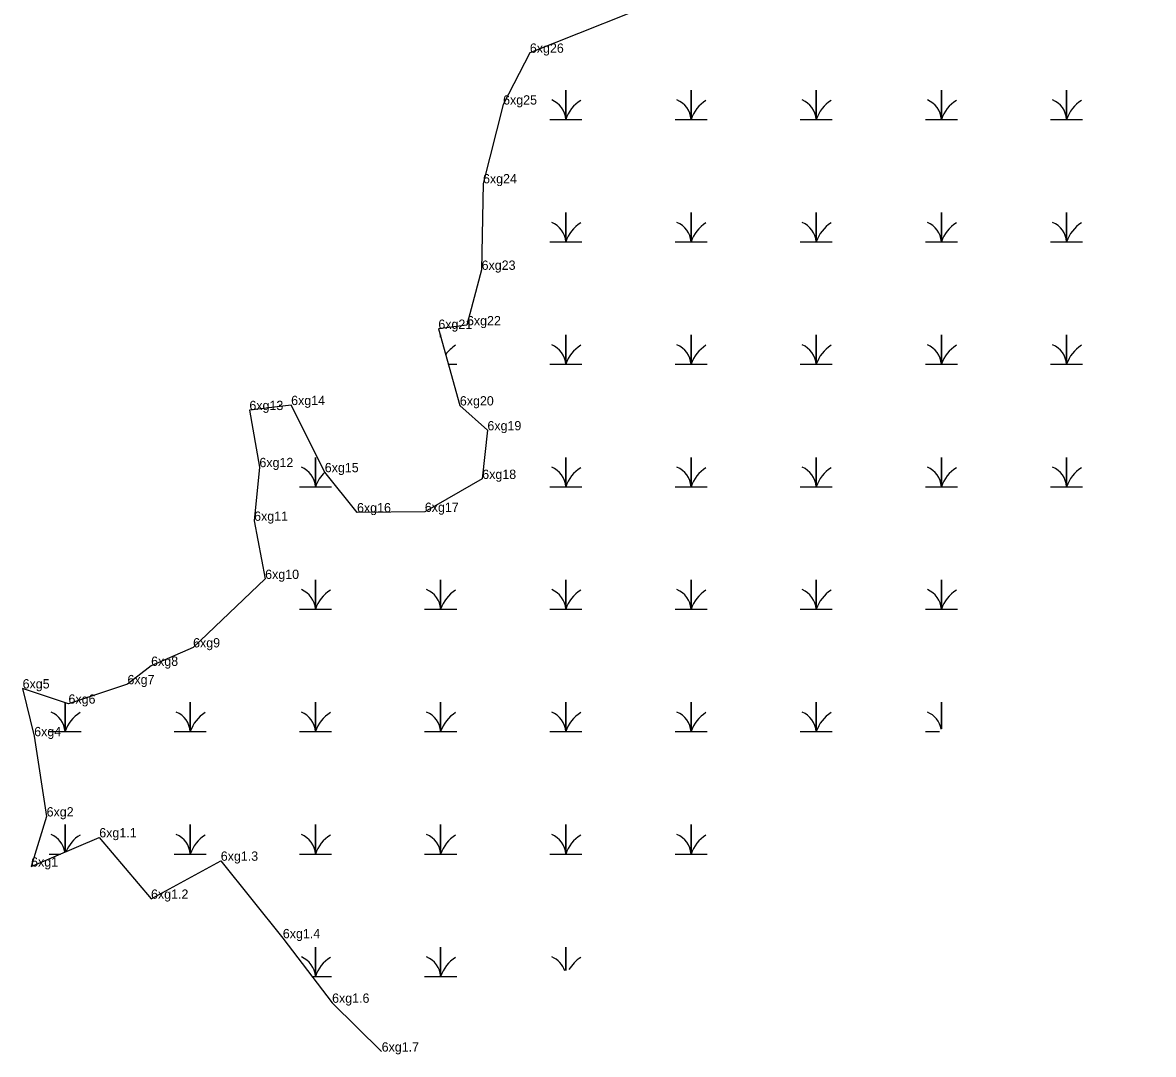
# Model space of a CAD drawing. Extents: x 2072529 to 2268796, y 436423 to 470397.
# Drawn here: x 2152740 to 2153347, y 437861 to 438415 of the extents above; entities that cross this region are included whole.
import ezdxf

# ---------------------------------------------------------------- set-up
doc = ezdxf.new("R2010")
doc.units = 0
for name, color, linetype in [('Exist Environmental Wetland Boundary', 7, 'Continuous'), ('Exist Environmental Wetland Boundary Cogo Comment', 7, 'Continuous'), ('Exist Environmental Wetland Boundary Cogo Point CELL', 7, 'Continuous'), ('Exist Hydro Swamp or Marsh', 7, 'Continuous')]:
    doc.layers.add(name, color=color, linetype=linetype)

msp = doc.modelspace()

# ---------------------------------------------------------------- linework, layer by layer
at = {"layer": 'Exist Environmental Wetland Boundary'}
for points in [[(2153367.2, 438544.18), (2153242.69, 438491.33), (2153154.34, 438456.74), (2153091.7, 438430.78), (2153012.33, 438399.04), (2152997.95, 438371.2), (2152987.16, 438328.86), (2152986.41, 438282.38), (2152978.54, 438252.57), (2152963.16, 438250.66)], [(2152963.16, 438250.66), (2152974.72, 438209.48), (2152989.52, 438196.13), (2152986.75, 438169.99), (2152955.91, 438152.29), (2152919.48, 438152.05), (2152902.15, 438173.61), (2152884.09, 438209.7), (2152861.66, 438207.01), (2152867.04, 438176.33), (2152864.21, 438147.49), (2152870.13, 438116.25), (2152831.41, 438079.45), (2152808.88, 438069.54), (2152796.18, 438059.67), (2152764.48, 438049.22), (2152739.84, 438057.4), (2152746.06, 438031.73), (2152752.74, 437988.6), (2152744.41, 437961.65)], [(2152744.41, 437961.65), (2152781.01, 437977.36), (2152808.82, 437944.37), (2152846.29, 437964.8), (2152879.62, 437923.16), (2152906.08, 437888.47), (2152932.71, 437862.24)]]:
    msp.add_lwpolyline(points, dxfattribs=at)
at = {"layer": 'Exist Environmental Wetland Boundary Cogo Point CELL'}
for p, q in [((2153012.33, 438399.04), (2153012.33, 438399.04)), ((2153012.33, 438399.04), (2153012.33, 438399.04)), ((2152997.95, 438371.2), (2152997.95, 438371.2)), ((2152997.95, 438371.2), (2152997.95, 438371.2)), ((2152987.16, 438328.86), (2152987.16, 438328.86)), ((2152987.16, 438328.86), (2152987.16, 438328.86)), ((2152986.41, 438282.38), (2152986.41, 438282.38)), ((2152978.54, 438252.57), (2152978.54, 438252.57)), ((2152978.54, 438252.57), (2152978.54, 438252.57)), ((2152963.16, 438250.66), (2152963.16, 438250.66)), ((2152963.16, 438250.66), (2152963.16, 438250.66)), ((2152884.09, 438209.7), (2152884.09, 438209.7)), ((2152861.66, 438207.01), (2152861.66, 438207.01)), ((2152974.72, 438209.48), (2152974.72, 438209.48)), ((2152989.52, 438196.13), (2152989.52, 438196.13)), ((2152867.04, 438176.33), (2152867.04, 438176.33)), ((2152902.15, 438173.61), (2152902.15, 438173.61)), ((2152986.75, 438169.99), (2152986.75, 438169.99)), ((2152919.48, 438152.05), (2152919.48, 438152.05)), ((2152955.91, 438152.29), (2152955.91, 438152.29)), ((2152864.21, 438147.49), (2152864.21, 438147.49)), ((2152870.13, 438116.25), (2152870.13, 438116.25)), ((2152831.41, 438079.45), (2152831.41, 438079.45)), ((2152808.88, 438069.54), (2152808.88, 438069.54)), ((2152796.18, 438059.67), (2152796.18, 438059.67)), ((2152739.84, 438057.4), (2152739.84, 438057.4)), ((2152764.48, 438049.22), (2152764.48, 438049.22)), ((2152746.06, 438031.73), (2152746.06, 438031.73)), ((2152752.74, 437988.6), (2152752.74, 437988.6)), ((2152781.01, 437977.36), (2152781.01, 437977.36)), ((2152744.41, 437961.65), (2152744.41, 437961.65)), ((2152846.29, 437964.8), (2152846.29, 437964.8)), ((2152808.82, 437944.37), (2152808.82, 437944.37)), ((2152879.62, 437923.16), (2152879.62, 437923.16)), ((2152906.08, 437888.47), (2152906.08, 437888.47)), ((2152932.71, 437862.24), (2152932.71, 437862.24))]:
    msp.add_line(p, q, dxfattribs=at)
at = {"layer": 'Exist Hydro Swamp or Marsh'}
for points in [[(2153023.06, 438363.23), (2153031.66, 438363.23), (2153031.66, 438379.01), (2153031.66, 438363.23), (2153040.26, 438363.23)], [(2153090.31, 438363.23), (2153098.91, 438363.23), (2153098.91, 438379.01), (2153098.91, 438363.23), (2153107.51, 438363.23)], [(2153157.56, 438363.23), (2153166.16, 438363.23), (2153166.16, 438379.01), (2153166.16, 438363.23), (2153174.76, 438363.23)], [(2153224.81, 438363.23), (2153233.41, 438363.23), (2153233.41, 438379.01), (2153233.41, 438363.23), (2153242.01, 438363.23)], [(2153292.06, 438363.23), (2153300.66, 438363.23), (2153300.66, 438379.01), (2153300.66, 438363.23), (2153309.26, 438363.23)], [(2153023.06, 438297.43), (2153031.66, 438297.43), (2153031.66, 438313.21), (2153031.66, 438297.43), (2153040.26, 438297.43)], [(2153090.31, 438297.43), (2153098.91, 438297.43), (2153098.91, 438313.21), (2153098.91, 438297.43), (2153107.51, 438297.43)], [(2153157.56, 438297.43), (2153166.16, 438297.43), (2153166.16, 438313.21), (2153166.16, 438297.43), (2153174.76, 438297.43)], [(2153224.81, 438297.43), (2153233.41, 438297.43), (2153233.41, 438313.21), (2153233.41, 438297.43), (2153242.01, 438297.43)], [(2153292.06, 438297.43), (2153300.66, 438297.43), (2153300.66, 438313.21), (2153300.66, 438297.43), (2153309.26, 438297.43)], [(2152964.41, 438246.19), (2152964.41, 438247.41), (2152964.41, 438246.19)], [(2153023.06, 438231.63), (2153031.66, 438231.63), (2153031.66, 438247.41), (2153031.66, 438231.63), (2153040.26, 438231.63)], [(2153090.31, 438231.63), (2153098.91, 438231.63), (2153098.91, 438247.41), (2153098.91, 438231.63), (2153107.51, 438231.63)], [(2153157.56, 438231.63), (2153166.16, 438231.63), (2153166.16, 438247.41), (2153166.16, 438231.63), (2153174.76, 438231.63)], [(2153224.81, 438231.63), (2153233.41, 438231.63), (2153233.41, 438247.41), (2153233.41, 438231.63), (2153242.01, 438231.63)], [(2153292.06, 438231.63), (2153300.66, 438231.63), (2153300.66, 438247.41), (2153300.66, 438231.63), (2153309.26, 438231.63)], [(2152968.5, 438231.63), (2152973.01, 438231.63)], [(2152888.56, 438165.83), (2152897.16, 438165.83), (2152897.16, 438181.61), (2152897.16, 438165.83), (2152905.76, 438165.83)], [(2153023.06, 438165.83), (2153031.66, 438165.83), (2153031.66, 438181.61), (2153031.66, 438165.83), (2153040.26, 438165.83)], [(2153090.31, 438165.83), (2153098.91, 438165.83), (2153098.91, 438181.61), (2153098.91, 438165.83), (2153107.51, 438165.83)], [(2153157.56, 438165.83), (2153166.16, 438165.83), (2153166.16, 438181.61), (2153166.16, 438165.83), (2153174.76, 438165.83)], [(2153224.81, 438165.83), (2153233.41, 438165.83), (2153233.41, 438181.61), (2153233.41, 438165.83), (2153242.01, 438165.83)], [(2153292.06, 438165.83), (2153300.66, 438165.83), (2153300.66, 438181.61), (2153300.66, 438165.83), (2153309.26, 438165.83)], [(2152888.56, 438100.03), (2152897.16, 438100.03), (2152897.16, 438115.81), (2152897.16, 438100.03), (2152905.76, 438100.03)], [(2152955.81, 438100.03), (2152964.41, 438100.03), (2152964.41, 438115.81), (2152964.41, 438100.03), (2152973.01, 438100.03)], [(2153023.06, 438100.03), (2153031.66, 438100.03), (2153031.66, 438115.81), (2153031.66, 438100.03), (2153040.26, 438100.03)], [(2153090.31, 438100.03), (2153098.91, 438100.03), (2153098.91, 438115.81), (2153098.91, 438100.03), (2153107.51, 438100.03)], [(2153157.56, 438100.03), (2153166.16, 438100.03), (2153166.16, 438115.81), (2153166.16, 438100.03), (2153174.76, 438100.03)], [(2153224.81, 438100.03), (2153233.41, 438100.03), (2153233.41, 438115.81), (2153233.41, 438100.03), (2153242.01, 438100.03)], [(2152754.06, 438034.23), (2152762.66, 438034.23), (2152762.66, 438049.82)], [(2152762.66, 438049.82), (2152762.66, 438034.23), (2152771.26, 438034.23)], [(2152821.31, 438034.23), (2152829.91, 438034.23), (2152829.91, 438050.01), (2152829.91, 438034.23), (2152838.51, 438034.23)], [(2152888.56, 438034.23), (2152897.16, 438034.23), (2152897.16, 438050.01), (2152897.16, 438034.23), (2152905.76, 438034.23)], [(2152955.81, 438034.23), (2152964.41, 438034.23), (2152964.41, 438050.01), (2152964.41, 438034.23), (2152973.01, 438034.23)], [(2153023.06, 438034.23), (2153031.66, 438034.23), (2153031.66, 438050.01), (2153031.66, 438034.23), (2153040.26, 438034.23)], [(2153090.31, 438034.23), (2153098.91, 438034.23), (2153098.91, 438050.01), (2153098.91, 438034.23), (2153107.51, 438034.23)], [(2153157.56, 438034.23), (2153166.16, 438034.23), (2153166.16, 438050.01), (2153166.16, 438034.23), (2153174.76, 438034.23)], [(2153233.41, 438035.69), (2153233.41, 438050.01), (2153233.41, 438035.69)], [(2153224.81, 438034.23), (2153232.4, 438034.23)], [(2152762.66, 437969.48), (2152762.66, 437984.21), (2152762.66, 437969.48)], [(2152821.31, 437968.43), (2152829.91, 437968.43), (2152829.91, 437984.21), (2152829.91, 437968.43), (2152838.51, 437968.43)], [(2152888.56, 437968.43), (2152897.16, 437968.43), (2152897.16, 437984.21), (2152897.16, 437968.43), (2152905.76, 437968.43)], [(2152955.81, 437968.43), (2152964.41, 437968.43), (2152964.41, 437984.21), (2152964.41, 437968.43), (2152973.01, 437968.43)], [(2153023.06, 437968.43), (2153031.66, 437968.43), (2153031.66, 437984.21), (2153031.66, 437968.43), (2153040.26, 437968.43)], [(2153090.31, 437968.43), (2153098.91, 437968.43), (2153098.91, 437984.21), (2153098.91, 437968.43), (2153107.51, 437968.43)], [(2152754.06, 437968.43), (2152760.19, 437968.43)], [(2152895.28, 437902.63), (2152897.16, 437902.63), (2152897.16, 437918.41), (2152897.16, 437902.63), (2152905.76, 437902.63)], [(2152955.81, 437902.63), (2152964.41, 437902.63), (2152964.41, 437918.41), (2152964.41, 437902.63), (2152973.01, 437902.63)], [(2153031.66, 437905.77), (2153031.66, 437918.41), (2153031.66, 437905.77)]]:
    msp.add_lwpolyline(points, dxfattribs=at)
for centre, radius, start, end in [((2153019.4, 438362.34), 12.3, 4.14034, 67.53497), ((2153086.65, 438362.34), 12.3, 4.14034, 67.53497), ((2153153.9, 438362.34), 12.3, 4.14034, 67.53497), ((2153221.15, 438362.34), 12.3, 4.14034, 67.53497), ((2153288.4, 438362.34), 12.3, 4.14034, 67.53497), ((2153049.9, 438357.16), 19.22, 122.12745, 161.62219), ((2153117.15, 438357.16), 19.22, 122.12745, 161.62219), ((2153184.4, 438357.16), 19.22, 122.12745, 161.62219), ((2153251.65, 438357.16), 19.22, 122.12745, 161.62219), ((2153318.9, 438357.16), 19.22, 122.12745, 161.62219), ((2153019.4, 438296.54), 12.3, 4.14034, 67.53497), ((2153049.9, 438291.36), 19.22, 122.12745, 161.62219), ((2153086.65, 438296.54), 12.3, 4.14034, 67.53497), ((2153117.15, 438291.36), 19.22, 122.12745, 161.62219), ((2153153.9, 438296.54), 12.3, 4.14034, 67.53497), ((2153184.4, 438291.36), 19.22, 122.12745, 161.62219), ((2153221.15, 438296.54), 12.3, 4.14034, 67.53497), ((2153251.65, 438291.36), 19.22, 122.12745, 161.62219), ((2153288.4, 438296.54), 12.3, 4.14034, 67.53497), ((2153318.9, 438291.36), 19.22, 122.12745, 161.62219), ((2152982.65, 438225.56), 19.22, 122.12745, 144.2598), ((2153019.4, 438230.74), 12.3, 4.14034, 67.53497), ((2153049.9, 438225.56), 19.22, 122.12745, 161.62219), ((2153086.65, 438230.74), 12.3, 4.14034, 67.53497), ((2153117.15, 438225.56), 19.22, 122.12745, 161.62219), ((2153153.9, 438230.74), 12.3, 4.14034, 67.53497), ((2153184.4, 438225.56), 19.22, 122.12745, 161.62219), ((2153221.15, 438230.74), 12.3, 4.14034, 67.53497), ((2153251.65, 438225.56), 19.22, 122.12745, 161.62219), ((2153288.4, 438230.74), 12.3, 4.14034, 67.53497), ((2153318.9, 438225.56), 19.22, 122.12745, 161.62219), ((2152884.9, 438164.94), 12.3, 4.14034, 67.53497), ((2152915.4, 438159.76), 19.22, 133.70823, 161.62219), ((2153019.4, 438164.94), 12.3, 4.14034, 67.53497), ((2153049.9, 438159.76), 19.22, 122.12745, 161.62219), ((2153086.65, 438164.94), 12.3, 4.14034, 67.53497), ((2153117.15, 438159.76), 19.22, 122.12745, 161.62219), ((2153153.9, 438164.94), 12.3, 4.14034, 67.53497), ((2153184.4, 438159.76), 19.22, 122.12745, 161.62219), ((2153221.15, 438164.94), 12.3, 4.14034, 67.53497), ((2153251.65, 438159.76), 19.22, 122.12745, 161.62219), ((2153288.4, 438164.94), 12.3, 4.14034, 67.53497), ((2153318.9, 438159.76), 19.22, 122.12745, 161.62219), ((2152884.9, 438099.14), 12.3, 4.14034, 67.53497), ((2152915.4, 438093.96), 19.22, 122.12745, 161.62219), ((2152952.15, 438099.14), 12.3, 4.14034, 67.53497), ((2152982.65, 438093.96), 19.22, 122.12745, 161.62219), ((2153019.4, 438099.14), 12.3, 4.14034, 67.53497), ((2153049.9, 438093.96), 19.22, 122.12745, 161.62219), ((2153086.65, 438099.14), 12.3, 4.14034, 67.53497), ((2153117.15, 438093.96), 19.22, 122.12745, 161.62219), ((2153153.9, 438099.14), 12.3, 4.14034, 67.53497), ((2153184.4, 438093.96), 19.22, 122.12745, 161.62219), ((2153221.15, 438099.14), 12.3, 4.14034, 67.53497), ((2153251.65, 438093.96), 19.22, 122.12745, 161.62219), ((2152750.4, 438033.34), 12.3, 4.14034, 67.53497), ((2152780.9, 438028.16), 19.22, 122.12745, 161.62219), ((2152817.65, 438033.34), 12.3, 4.14034, 67.53497), ((2152848.15, 438028.16), 19.22, 122.12745, 161.62219), ((2152884.9, 438033.34), 12.3, 4.14034, 67.53497), ((2152915.4, 438028.16), 19.22, 122.12745, 161.62219), ((2152952.15, 438033.34), 12.3, 4.14034, 67.53497), ((2152982.65, 438028.16), 19.22, 122.12745, 161.62219), ((2153019.4, 438033.34), 12.3, 4.14034, 67.53497), ((2153049.9, 438028.16), 19.22, 122.12745, 161.62219), ((2153086.65, 438033.34), 12.3, 4.14034, 67.53497), ((2153117.15, 438028.16), 19.22, 122.12745, 161.62219), ((2153153.9, 438033.34), 12.3, 4.14034, 67.53497), ((2153184.4, 438028.16), 19.22, 122.12745, 161.62219), ((2153221.15, 438033.34), 12.3, 9.98599, 67.53497), ((2152750.4, 437967.54), 12.3, 8.87538, 67.53497), ((2152817.65, 437967.54), 12.3, 4.14034, 67.53497), ((2152884.9, 437967.54), 12.3, 4.14034, 67.53497), ((2152952.15, 437967.54), 12.3, 4.14034, 67.53497), ((2153019.4, 437967.54), 12.3, 4.14034, 67.53497), ((2153086.65, 437967.54), 12.3, 4.14034, 67.53497), ((2152780.9, 437962.36), 19.22, 122.12745, 157.61543), ((2152848.15, 437962.36), 19.22, 122.12745, 161.62219), ((2152915.4, 437962.36), 19.22, 122.12745, 161.62219), ((2152982.65, 437962.36), 19.22, 122.12745, 161.62219), ((2153049.9, 437962.36), 19.22, 122.12745, 161.62219), ((2153117.15, 437962.36), 19.22, 122.12745, 161.62219), ((2152884.9, 437901.74), 12.3, 4.14034, 67.53497), ((2152915.4, 437896.56), 19.22, 122.12745, 161.62219), ((2152952.15, 437901.74), 12.3, 4.14034, 67.53497), ((2152982.65, 437896.56), 19.22, 122.12745, 161.62219), ((2153019.4, 437901.74), 12.3, 18.17833, 67.53497), ((2153049.9, 437896.56), 19.22, 122.12745, 149.45681)]:
    msp.add_arc(centre, radius, start, end, dxfattribs=at)

# ---------------------------------------------------------------- texts
at = {"layer": 'Exist Environmental Wetland Boundary Cogo Comment'}
for s, p in [('6xg26', (2153012.33, 438399.04)), ('6xg25', (2152997.95, 438371.2)), ('6xg24', (2152987.16, 438328.86)), ('6xg23', (2152986.41, 438282.38)), ('6xg21', (2152963.16, 438250.66)), ('6xg22', (2152978.54, 438252.57)), ('6xg13', (2152861.66, 438207.01)), ('6xg14', (2152884.09, 438209.7)), ('6xg20', (2152974.72, 438209.48)), ('6xg19', (2152989.52, 438196.13)), ('6xg12', (2152867.04, 438176.33)), ('6xg15', (2152902.15, 438173.61)), ('6xg18', (2152986.75, 438169.99)), ('6xg16', (2152919.48, 438152.05)), ('6xg17', (2152955.91, 438152.29)), ('6xg11', (2152864.21, 438147.49)), ('6xg10', (2152870.13, 438116.25)), ('6xg9', (2152831.41, 438079.45)), ('6xg8', (2152808.88, 438069.54)), ('6xg7', (2152796.18, 438059.67)), ('6xg5', (2152739.84, 438057.4)), ('6xg6', (2152764.48, 438049.22)), ('6xg4', (2152746.06, 438031.73)), ('6xg2', (2152752.74, 437988.6)), ('6xg1.1', (2152781.01, 437977.36)), ('6xg1', (2152744.41, 437961.65)), ('6xg1.3', (2152846.29, 437964.8)), ('6xg1.2', (2152808.82, 437944.37)), ('6xg1.4', (2152879.62, 437923.16)), ('6xg1.6', (2152906.08, 437888.47)), ('6xg1.7', (2152932.71, 437862.24))]:
    msp.add_text(s, height=5, dxfattribs=at).set_placement(p)

doc.saveas('drawing.dxf')
